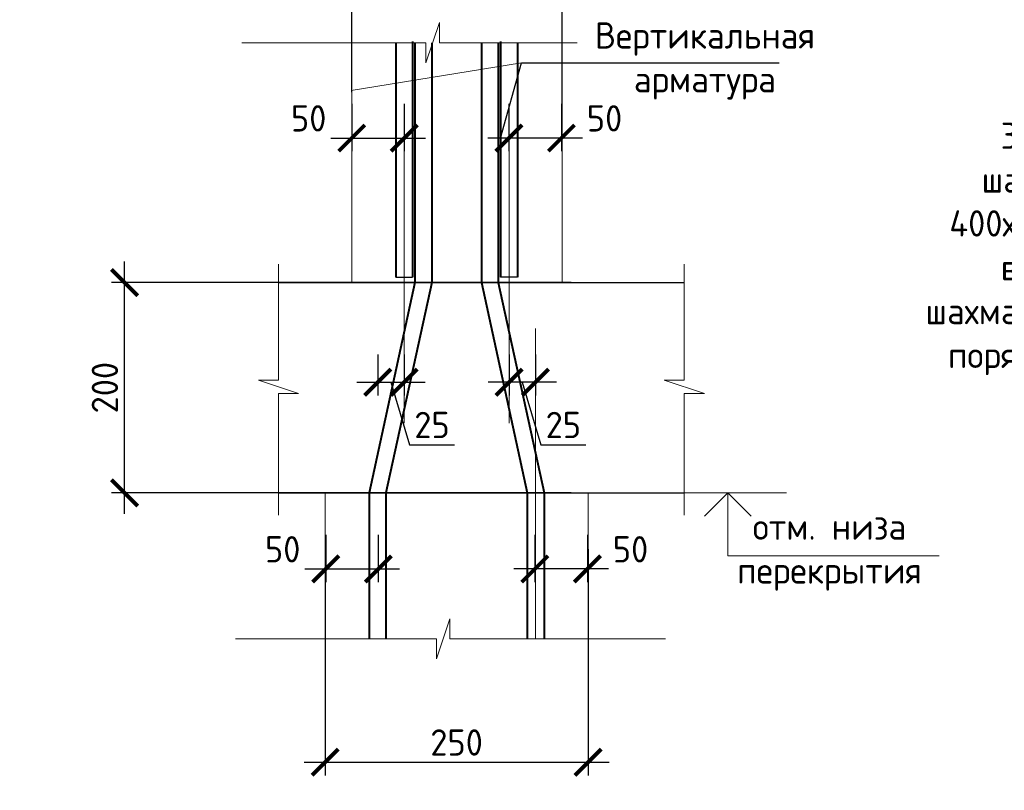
# Model space of a CAD drawing. Header units: millimetres. Extents: x 263826 to 1718326, y -423071 to 70137.
# Tile 357 of 486: x 646545 to 655910, y -130390 to -123062. Entities that reach past the tile are written whole.
import ezdxf
from ezdxf import colors
from ezdxf.entities.mleader import LeaderData, LeaderLine
from ezdxf.math import Vec2, Vec3

# ---------------------------------------------------------------- set-up
doc = ezdxf.new("R2010")
doc.units = ezdxf.units.MM
doc.linetypes.add('CENTER2', pattern=[28.575, 19.05, -3.175, 3.175, -3.175])
for name, color, linetype, lineweight in [('Выноски', 20, 'Continuous', 20), ('подоснова', 151, 'Continuous', 5), ('РАЗМЕРЫ', 1, 'Continuous', 9)]:
    doc.layers.add(name, color=color, linetype=linetype, lineweight=lineweight)
doc.styles.add('GOST-2.304_Type-B', font='GOST_Common.ttf')
doc.styles.add('style_Tonin', font='simplex.shx', dxfattribs={"width": 0.9})
doc.styles.add('ГОСТ', font='GOST_Common.ttf')
doc.dimstyles.new('20', dxfattribs={"dimtxt": 2.5, "dimasz": 2.5, "dimexe": 1.25, "dimexo": 0.625, "dimtad": 1, "dimdec": 0, "dimlfac": 20, "dimtxsty": 'style_Tonin', "dimblk": 'ARCHTICK', "dimcen": 0, "dimclrt": 256, "dimadec": 0, "dimazin": 0, "dimtfac": 1, "dimtdec": 0, "dimtmove": 0, "dimatfit": 0, "dimfxl": 1, "dimarcsym": 0})
doc.dimstyles.new('СПДС', dxfattribs={"dimscale": 100, "dimtxt": 2.5, "dimasz": 2.5, "dimexe": 1.25, "dimexo": 0, "dimtad": 1, "dimdec": 0, "dimtxsty": 'GOST-2.304_Type-B', "dimblk": 'ARCHTICK', "dimcen": 2.5, "dimdle": 2, "dimadec": 0, "dimazin": 2, "dimtfac": 0.75, "dimtdec": 0, "dimtmove": 1, "dimatfit": 3, "dimfxl": 1, "dimtolj": 1, "dimarcsym": 1})

# ---------------------------------------------------------------- blocks, each defined once
blk = doc.blocks.new('_None')
blk = doc.blocks.new('_ArchTick')
at = {"color": 0, "linetype": 'ByBlock', "const_width": 0.15}
blk.add_lwpolyline([(-0.5, -0.5), (0.5, 0.5)], dxfattribs=at)
blk = doc.blocks.new('*D3733')
at = {"layer": 'DEFPOINTS', "color": 0, "lineweight": 0, "transparency": 16777216}
for p in [(647542.8, -125561.2), (651791, -125561.2, -3100), (651791, -127561.2, -3100)]:
    blk.add_point(p, dxfattribs=at)
at = {"layer": 'РАЗМЕРЫ', "color": 0, "lineweight": -2, "transparency": 16777216}
for p, q in [((647542.8, -127761.2), (647542.8, -125361.2)), ((651791, -125561.2), (647417.8, -125561.2)), ((651791, -127561.2), (647417.8, -127561.2))]:
    blk.add_line(p, q, dxfattribs=at)
at = {"layer": 'РАЗМЕРЫ', "color": 0, "lineweight": -2, "transparency": 16777216, "xscale": 250, "yscale": 250, "zscale": 250}
for p, rotation in [((647542.8, -125561.2), 90), ((647542.8, -127561.2), 270)]:
    blk.add_blockref('_ArchTick', p, dxfattribs=dict(at, rotation=rotation))
at = {"layer": 'РАЗМЕРЫ', "color": 0, "lineweight": 0, "transparency": 16777216, "insert": (647355.3, -126561.2), "char_height": 250, "attachment_point": 5, "rotation": 90, "style": 'GOST-2.304_Type-B'}
blk.add_mtext('\\A1;200', dxfattribs=at)
blk = doc.blocks.new('*D3734')
at = {"layer": 'DEFPOINTS', "color": 0, "lineweight": 0, "transparency": 16777216}
for p in [(649703.3, -123862.9, -3100), (650203.3, -123862.9, -3100), (650203.3, -124188)]:
    blk.add_point(p, dxfattribs=at)
at = {"layer": 'РАЗМЕРЫ', "color": 0, "lineweight": -2, "transparency": 16777216}
for p, q in [((649703.3, -123862.9), (649703.3, -124313)), ((650203.3, -123862.9), (650203.3, -124313)), ((649503.3, -124188), (650403.3, -124188))]:
    blk.add_line(p, q, dxfattribs=at)
at = {"layer": 'РАЗМЕРЫ', "color": 0, "lineweight": -2, "transparency": 16777216, "xscale": 250, "yscale": 250, "zscale": 250, "rotation": 180}
blk.add_blockref('_ArchTick', (649703.3, -124188), dxfattribs=at)
at = {"layer": 'РАЗМЕРЫ', "color": 0, "lineweight": -2, "transparency": 16777216, "xscale": 250, "yscale": 250, "zscale": 250}
blk.add_blockref('_ArchTick', (650203.3, -124188), dxfattribs=at)
at = {"layer": 'РАЗМЕРЫ', "color": 0, "lineweight": 0, "transparency": 16777216, "insert": (649293.5, -124000.5), "char_height": 250, "attachment_point": 5, "style": 'GOST-2.304_Type-B'}
blk.add_mtext('\\A1;50', dxfattribs=at)
blk = doc.blocks.new('*D3735')
at = {"layer": 'DEFPOINTS', "color": 0, "lineweight": 0, "transparency": 16777216}
for p in [(651950.6, -128095.9, -3100), (649450.6, -128255.2, -3100), (651950.6, -130122.9)]:
    blk.add_point(p, dxfattribs=at)
at = {"layer": 'РАЗМЕРЫ', "color": 0, "lineweight": -2, "transparency": 16777216}
for p, q in [((651950.6, -128095.9), (651950.6, -130247.9)), ((649450.6, -128255.2), (649450.6, -130247.9)), ((649250.6, -130122.9), (652150.6, -130122.9))]:
    blk.add_line(p, q, dxfattribs=at)
at = {"layer": 'РАЗМЕРЫ', "color": 0, "lineweight": -2, "transparency": 16777216, "xscale": 250, "yscale": 250, "zscale": 250, "rotation": 180}
blk.add_blockref('_ArchTick', (649450.6, -130122.9), dxfattribs=at)
at = {"layer": 'РАЗМЕРЫ', "color": 0, "lineweight": -2, "transparency": 16777216, "xscale": 250, "yscale": 250, "zscale": 250}
blk.add_blockref('_ArchTick', (651950.6, -130122.9), dxfattribs=at)
at = {"layer": 'РАЗМЕРЫ', "color": 0, "lineweight": 0, "transparency": 16777216, "insert": (650700.6, -129935.4), "char_height": 250, "attachment_point": 5, "style": 'GOST-2.304_Type-B'}
blk.add_mtext('\\A1;250', dxfattribs=at)
blk = doc.blocks.new('*D3736')
at = {"layer": 'DEFPOINTS', "color": 0, "lineweight": 0, "transparency": 16777216}
for p in [(649703.3, -122735.5), (649703.3, -123750.6, -3100), (651703.3, -124210.2, -3100)]:
    blk.add_point(p, dxfattribs=at)
at = {"layer": 'РАЗМЕРЫ', "color": 0, "lineweight": -2, "transparency": 16777216}
for p, q in [((649703.3, -123750.6), (649703.3, -122610.5)), ((651703.3, -124210.2), (651703.3, -122610.5)), ((651903.3, -122735.5), (649503.3, -122735.5))]:
    blk.add_line(p, q, dxfattribs=at)
at = {"layer": 'РАЗМЕРЫ', "color": 0, "lineweight": -2, "transparency": 16777216, "xscale": 250, "yscale": 250, "zscale": 250, "rotation": 180}
blk.add_blockref('_ArchTick', (649703.3, -122735.5), dxfattribs=at)
at = {"layer": 'РАЗМЕРЫ', "color": 0, "lineweight": -2, "transparency": 16777216, "xscale": 250, "yscale": 250, "zscale": 250}
blk.add_blockref('_ArchTick', (651703.3, -122735.5), dxfattribs=at)
at = {"layer": 'РАЗМЕРЫ', "color": 0, "lineweight": 0, "transparency": 16777216, "insert": (650703.3, -122548), "char_height": 250, "attachment_point": 5, "style": 'GOST-2.304_Type-B'}
blk.add_mtext('\\A1;200', dxfattribs=at)
blk = doc.blocks.new('*D3728')
at = {"layer": 'DEFPOINTS', "color": 0, "lineweight": 0, "transparency": 16777216}
for p in [(651197.8, -123862.9, -3100), (651697.8, -123862.9, -3100), (651197.8, -124188)]:
    blk.add_point(p, dxfattribs=at)
at = {"layer": 'РАЗМЕРЫ', "color": 0, "lineweight": -2, "transparency": 16777216}
for p, q in [((651197.8, -123862.9), (651197.8, -124313)), ((651697.8, -123862.9), (651697.8, -124313)), ((651897.8, -124188), (650997.8, -124188))]:
    blk.add_line(p, q, dxfattribs=at)
at = {"layer": 'РАЗМЕРЫ', "color": 0, "lineweight": -2, "transparency": 16777216, "xscale": 250, "yscale": 250, "zscale": 250, "rotation": 180}
blk.add_blockref('_ArchTick', (651197.8, -124188), dxfattribs=at)
at = {"layer": 'РАЗМЕРЫ', "color": 0, "lineweight": -2, "transparency": 16777216, "xscale": 250, "yscale": 250, "zscale": 250}
blk.add_blockref('_ArchTick', (651697.8, -124188), dxfattribs=at)
at = {"layer": 'РАЗМЕРЫ', "color": 0, "lineweight": 0, "transparency": 16777216, "insert": (652107.6, -124000.5), "char_height": 250, "attachment_point": 5, "style": 'GOST-2.304_Type-B'}
blk.add_mtext('\\A1;50', dxfattribs=at)
blk = doc.blocks.new('*D3729')
at = {"layer": 'DEFPOINTS', "color": 0, "lineweight": 0, "transparency": 16777216}
for p in [(651445, -127960.5, -3100), (651945, -127960.5, -3100), (651445, -128285.6)]:
    blk.add_point(p, dxfattribs=at)
at = {"layer": 'РАЗМЕРЫ', "color": 0, "lineweight": -2, "transparency": 16777216}
for p, q in [((651445, -127960.5), (651445, -128410.6)), ((651945, -127960.5), (651945, -128410.6)), ((652145, -128285.6), (651245, -128285.6))]:
    blk.add_line(p, q, dxfattribs=at)
at = {"layer": 'РАЗМЕРЫ', "color": 0, "lineweight": -2, "transparency": 16777216, "xscale": 250, "yscale": 250, "zscale": 250, "rotation": 180}
blk.add_blockref('_ArchTick', (651445, -128285.6), dxfattribs=at)
at = {"layer": 'РАЗМЕРЫ', "color": 0, "lineweight": -2, "transparency": 16777216, "xscale": 250, "yscale": 250, "zscale": 250}
blk.add_blockref('_ArchTick', (651945, -128285.6), dxfattribs=at)
at = {"layer": 'РАЗМЕРЫ', "color": 0, "lineweight": 0, "transparency": 16777216, "insert": (652354.8, -128098.1), "char_height": 250, "attachment_point": 5, "style": 'GOST-2.304_Type-B'}
blk.add_mtext('\\A1;50', dxfattribs=at)
blk = doc.blocks.new('*D3737')
at = {"layer": 'DEFPOINTS', "color": 0, "lineweight": 0, "transparency": 16777216}
for p in [(651199.6, -126244.5), (651450.6, -126244.5, -3100), (651199.6, -126509.9)]:
    blk.add_point(p, dxfattribs=at)
at = {"layer": 'РАЗМЕРЫ', "color": 0, "lineweight": -2, "transparency": 16777216}
for p, q in [((651199.6, -126244.5), (651199.6, -126634.9)), ((651450.6, -126244.5), (651450.6, -126634.9)), ((651650.6, -126509.9), (650999.6, -126509.9)), ((651325.1, -126509.9), (651503.2, -127103.6)), ((651503.2, -127103.6), (651928.2, -127103.6))]:
    blk.add_line(p, q, dxfattribs=at)
at = {"layer": 'РАЗМЕРЫ', "color": 0, "lineweight": -2, "transparency": 16777216, "xscale": 250, "yscale": 250, "zscale": 250, "rotation": 180}
blk.add_blockref('_ArchTick', (651199.6, -126509.9), dxfattribs=at)
at = {"layer": 'РАЗМЕРЫ', "color": 0, "lineweight": -2, "transparency": 16777216, "xscale": 250, "yscale": 250, "zscale": 250}
blk.add_blockref('_ArchTick', (651450.6, -126509.9), dxfattribs=at)
at = {"layer": 'РАЗМЕРЫ', "color": 0, "lineweight": 0, "transparency": 16777216, "insert": (651715.7, -126916.1), "char_height": 250, "attachment_point": 5, "style": 'GOST-2.304_Type-B'}
blk.add_mtext('\\A1;25', dxfattribs=at)
blk = doc.blocks.new('*D3730')
at = {"layer": 'DEFPOINTS', "color": 0, "lineweight": 0, "transparency": 16777216}
for p in [(649703.3, -123862.9, -3100), (650203.3, -123862.9, -3100), (650203.3, -124188)]:
    blk.add_point(p, dxfattribs=at)
at = {"layer": 'РАЗМЕРЫ', "color": 0, "lineweight": -2, "transparency": 16777216}
for p, q in [((649703.3, -123862.9), (649703.3, -124313)), ((650203.3, -123862.9), (650203.3, -124313)), ((649503.3, -124188), (650403.3, -124188))]:
    blk.add_line(p, q, dxfattribs=at)
at = {"layer": 'РАЗМЕРЫ', "color": 0, "lineweight": -2, "transparency": 16777216, "xscale": 250, "yscale": 250, "zscale": 250, "rotation": 180}
blk.add_blockref('_ArchTick', (649703.3, -124188), dxfattribs=at)
at = {"layer": 'РАЗМЕРЫ', "color": 0, "lineweight": -2, "transparency": 16777216, "xscale": 250, "yscale": 250, "zscale": 250}
blk.add_blockref('_ArchTick', (650203.3, -124188), dxfattribs=at)
at = {"layer": 'РАЗМЕРЫ', "color": 0, "lineweight": 0, "transparency": 16777216, "insert": (649293.5, -124000.5), "char_height": 250, "attachment_point": 5, "style": 'GOST-2.304_Type-B'}
blk.add_mtext('\\A1;50', dxfattribs=at)
blk = doc.blocks.new('*D3731')
at = {"layer": 'DEFPOINTS', "color": 0, "lineweight": 0, "transparency": 16777216}
for p in [(649456.1, -127960.5, -3100), (649956.1, -127960.5, -3100), (649956.1, -128285.6)]:
    blk.add_point(p, dxfattribs=at)
at = {"layer": 'РАЗМЕРЫ', "color": 0, "lineweight": -2, "transparency": 16777216}
for p, q in [((649456.1, -127960.5), (649456.1, -128410.6)), ((649956.1, -127960.5), (649956.1, -128410.6)), ((649256.1, -128285.6), (650156.1, -128285.6))]:
    blk.add_line(p, q, dxfattribs=at)
at = {"layer": 'РАЗМЕРЫ', "color": 0, "lineweight": -2, "transparency": 16777216, "xscale": 250, "yscale": 250, "zscale": 250, "rotation": 180}
blk.add_blockref('_ArchTick', (649456.1, -128285.6), dxfattribs=at)
at = {"layer": 'РАЗМЕРЫ', "color": 0, "lineweight": -2, "transparency": 16777216, "xscale": 250, "yscale": 250, "zscale": 250}
blk.add_blockref('_ArchTick', (649956.1, -128285.6), dxfattribs=at)
at = {"layer": 'РАЗМЕРЫ', "color": 0, "lineweight": 0, "transparency": 16777216, "insert": (649046.3, -128098.1), "char_height": 250, "attachment_point": 5, "style": 'GOST-2.304_Type-B'}
blk.add_mtext('\\A1;50', dxfattribs=at)
blk = doc.blocks.new('*D3732')
at = {"layer": 'DEFPOINTS', "color": 0, "lineweight": 0, "transparency": 16777216}
for p in [(649950.6, -126244.5, -3100), (650201.5, -126244.5), (650201.5, -126509.9)]:
    blk.add_point(p, dxfattribs=at)
at = {"layer": 'РАЗМЕРЫ', "color": 0, "lineweight": -2, "transparency": 16777216}
for p, q in [((649950.6, -126244.5), (649950.6, -126634.9)), ((650201.5, -126244.5), (650201.5, -126634.9)), ((649750.6, -126509.9), (650401.5, -126509.9)), ((650076, -126509.9), (650254.2, -127103.6)), ((650254.2, -127103.6), (650679.2, -127103.6))]:
    blk.add_line(p, q, dxfattribs=at)
at = {"layer": 'РАЗМЕРЫ', "color": 0, "lineweight": -2, "transparency": 16777216, "xscale": 250, "yscale": 250, "zscale": 250, "rotation": 180}
blk.add_blockref('_ArchTick', (649950.6, -126509.9), dxfattribs=at)
at = {"layer": 'РАЗМЕРЫ', "color": 0, "lineweight": -2, "transparency": 16777216, "xscale": 250, "yscale": 250, "zscale": 250}
blk.add_blockref('_ArchTick', (650201.5, -126509.9), dxfattribs=at)
at = {"layer": 'РАЗМЕРЫ', "color": 0, "lineweight": 0, "transparency": 16777216, "insert": (650466.7, -126916.1), "char_height": 250, "attachment_point": 5, "style": 'GOST-2.304_Type-B'}
blk.add_mtext('\\A1;25', dxfattribs=at)

msp = doc.modelspace()

# ---------------------------------------------------------------- linework, layer by layer
at = {"color": 0, "lineweight": 40}
for p, q in [((650121.51229, -123279.71622, 3100), (650121.51229, -125511.16117, 3100)), ((650281.51229, -123269.85889, 3100), (650281.51229, -125511.16117, 3100)), ((651119.60043, -123269.85889, 3100), (651119.60043, -125511.16117, 3100)), ((651279.60043, -123279.71622, 3100), (651279.60043, -125511.16117, 3100))]:
    msp.add_line(p, q, dxfattribs=at)
at = {"lineweight": 20}
for p, q in [((649697.99955, -123736.7952), (651318.5874, -123473.59853)), ((652812.53106, -127561.16117), (653838.23573, -127561.16117))]:
    msp.add_line(p, q, dxfattribs=at)
at = {"color": 0, "linetype": 'CENTER2', "lineweight": 18}
for p, q in [((650201.51229, -123947.41487, 3100), (650201.51229, -126899.31548, 3100)), ((651199.60043, -123947.41487, 3100), (651199.60043, -126899.31548, 3100)), ((651450.55636, -125997.41487), (651450.55636, -128949.31548))]:
    msp.add_line(p, q, dxfattribs=at)
at = {"color": 0, "lineweight": 30}
for p, q in [((649006.53973, -125561.16117), (650545.27139, -125561.16117)), ((650121.51229, -125511.16117, 3100), (650281.51229, -125511.16117, 3100)), ((650205.27139, -125561.16117), (652868.65429, -125561.16117)), ((651279.60043, -125511.16117, 3100), (651119.60043, -125511.16117, 3100)), ((649003.67561, -127561.16117), (650319.22883, -127561.16117)), ((649979.22883, -127561.16117), (652865.79017, -127561.16117))]:
    msp.add_line(p, q, dxfattribs=at)
at = {"lineweight": 15}
for p, q in [((650545.27139, -125561.16117), (650705.27139, -125561.16117)), ((650319.22883, -127561.16117), (650479.22883, -127561.16117)), ((650319.22883, -127561.16117), (650479.22883, -127561.16117)), ((651081.88389, -127561.16117), (650921.88389, -127561.16117))]:
    msp.add_line(p, q, dxfattribs=at)
at = {"linetype": 'ByBlock', "lineweight": 18}
for points in [[(648658.82352, -123281.65717), (650409.48972, -123281.65717), (650409.48972, -123472.94232), (650537.01316, -123090.37202), (650537.01316, -123281.65717), (651848.66349, -123281.65717)], [(649006.53973, -125387.96888), (649006.53973, -126489.06989), (648815.25458, -126489.06989), (649197.82487, -126616.59332), (649006.53973, -126616.59332), (649006.53973, -127773.46889)], [(652865.79017, -125387.96888), (652865.79017, -126489.06989), (652674.50503, -126489.06989), (653057.07532, -126616.59332), (652865.79017, -126616.59332), (652865.79017, -127773.46889)], [(648597.07051, -128949.31548), (650508.17295, -128949.31548), (650508.17295, -129140.60063), (650635.69638, -128758.03033), (650635.69638, -128949.31548), (652686.30077, -128949.31548)]]:
    msp.add_lwpolyline(points, dxfattribs=at)
at = {"color": 0, "lineweight": 40}
for points in [[(650304.76366, -123281.65717), (650304.76366, -125561.16117), (649868.72111, -127561.16117), (649868.72111, -128949.31548)], [(650464.76366, -123281.65717), (650464.76366, -125561.16117), (650028.72111, -127561.16117), (650028.72111, -128949.31548)], [(650936.34906, -123281.65717), (650936.34906, -125561.16117), (651372.39162, -127561.16117), (651372.39162, -128949.31548)], [(651096.34906, -123281.65717), (651096.34906, -125561.16117), (651532.39162, -127561.16117), (651532.39162, -128949.31548)]]:
    msp.add_lwpolyline(points, dxfattribs=at)
at = {"lineweight": 30}
msp.add_lwpolyline([(653503.75113, -127781.81509), (653280.73451, -127561.16117), (653057.7179, -127781.81509)], dxfattribs=at)
at = {"layer": 'подоснова'}
msp.add_lwpolyline([(653280.73451, -127561.16117), (653280.73451, -128161.16117), (655289.5146, -128161.16117)], dxfattribs=at)
at = {"layer": 'РАЗМЕРЫ', "color": 1}
for p, q in [((649703.34755, -125227.16456), (649703.34755, -123284.77048)), ((649703.34755, -123284.77048), (649703.34755, -125561.16117)), ((649450.55636, -128949.31548), (649450.55636, -127561.16117)), ((651950.55636, -127561.16117), (651950.55636, -128949.31548))]:
    msp.add_line(p, q, dxfattribs=at)
msp.add_lwpolyline([(651703.35151, -125561.13151), (651703.32332, -123185.16079)], dxfattribs=at)

# ---------------------------------------------------------------- texts
at = {"layer": 'Выноски'}
note = msp.add_mtext_static_columns([''] * 2, width=18679.7309208, gutter_width=20.19117, height=0, dxfattribs=dict(at, insert=(415001.40784, -101131.04754), char_height=250, attachment_point=1, style='ГОСТ'))
for column, words in zip([note] + note.columns.linked_columns, ['\\pi1500;{\\H2x;Общие указания:}\\P1.^IРабочая документация разработана в соответствии с заданием на проектирование, требованиями {\\H3x; }действующих технических регламентов, стандартов, сводов правил и других документов, содержащих установленные {\\H1.16667x; }требования.{\\H1.77778x; }\\P2.^IРабочая документация выполнена в соответствии со следующими нормативными и техническими {\\H1.57407x; }документами:{\\H1.64198x; }\\P-^IСП 20.13330.2016 "Нагрузки и воздействия";{\\H1.61934x; }\\P-^IСП 63.13330.2018 "Бетонные и железобетонные конструкции. Основные положения";{\\H1.62689x; }\\P-^IСП 70.13330.2012 "Несущие и ограждающие конструкции".{\\H1.62437x; }\\P4.^IЗа относительную отметку 0,000 принята отметка чистого пола первого этажа, соответствующая {\\H1.62521x; }абсолютной отметке 648,00 в Балтийской системе высот.{\\H1.62493x; }\\P{\\fISOCPEUR|b0|i0|c204|p34;5.^IПеречень видов работ, для которых необходимо составлять акты освидетельствования скрытых \\H1.62502x; \\H0.61538x;работ:\\H1.62499x; \\H0.61539x;\\P-^Iсоответствие арматуры (длина, диаметры, распределение по площади элементов, количество и т.д.), \\H1.725x; \\H0.57971x;закладных деталей рабочим чертежам;\\H1.67917x; \\H0.59553x;\\P-^Iустройство и армирование монолитных стен;\\H1.60694x; \\H0.6223x;\\P-^Iосвидетельствование опалубки перед бетонированием;\\H1.63102x; \\H0.61311x;\\P-^Iотбор контрольных проб бетона;\\H1.62299x; \\H0.61615x;\\P-^Iсоответствие законченных железобетонных конструкций проекту с отображением качества работ;\\H1.62567x; \\H0.61513x;\\P-^Iустройство монолитных конструкций, выполняемых в зимнее время;\\H1.62478x; \\H0.61547x;\\P\\fISOCPEUR|b0|i0|c0|p34;6.^I\\fISOCPEUR|b0|i0|c204|p34;Запрещается выполнение последующих работ при отсутствии актов освидетельствования \\H1.62507x; \\H0.61536x;предшествующих скрытых работ во всех случаях.\\H1.62498x; \\H0.61539x;\\P\\fISOCPEUR|b0|i0|c0|p34;7.^I\\fISOCPEUR|b0|i0|c204|p34;Арматура класса А240 и А500С по ГОСТ 34028-2016, материал монолитных конструкций - бетон \\H1.62501x; \\H0.61538x;тяжелый класса В25 по ГОСТ 26633-2015.\\H1.625x; \\H0.61539x;\\P\\fISOCPEUR|b0|i0|c0|p34;8.^I\\fISOCPEUR|b0|i0|c204|p34;Работы по бетонированию монолитных конструкций вести в соответствии со СП 70.13330.2012 \\H1.625x; \\H0.61538x;"Несущие и ограждающие конструкции".\\H1.625x; \\H0.61538x;\\P\\fISOCPEUR|b0|i0|c0|p34;9.^I\\fISOCPEUR|b0|i0|c204|p34;Все строительно-монтажные работы необходимо выполнять в соответствии со СНиП 12-03-2001 \\H1.625x; \\H0.61538x;"Безопасность труда в строительстве. Часть 1. Общие требования.", Безопасность труда в строительстве. Часть \\H1.625x; \\H0.61538x;2. Строительное производство". Строительство здания должно производиться в соответствии с проектом \\H1.625x; \\H0.61538x;производства работ (ППР).\\H1.725x; \\H0.57971x;\\P\\fISOCPEUR|b0|i0|c0|p34;10.^I\\fISOCPEUR|b0|i0|c204|p34;При отсутствии ППР производство строительно-монтажных работ запрещается.\\H1.67917x; \\H0.59553x;\\P\\fISOCPEUR|b0|i0|c0|p34;11.^I\\fISOCPEUR|b0|i0|c204|p34;Бетон следует укладывать в бетонные конструкции горизонтальными слоями одинаковой толщины без \\H1.60694x; \\H0.6223x;разрывов, с последовательным направлением укладки в одну сторону во всех слоях.\\H1.63102x; \\H0.61311x;\\P\\fISOCPEUR|b0|i0|c0|p34;12.^I\\fISOCPEUR|b0|i0|c204|p34;В начальный период твердения бетон необходимо защищать от попадания атмосферных осадков или \\H1.62299x; \\H0.61615x;потерь влаги.\\H1.62567x; \\H0.61513x;\\P\\fISOCPEUR|b0|i0|c0|p34;13.^I\\fISOCPEUR|b0|i0|c204|p34;Уход за свежеуложенным бетоном начинать сразу после укладки бетонной смеси и осуществлять до \\H1.62478x; \\H0.61547x;достижения прочности бетона не менее 70% от проектной.\\H1.62507x; \\H0.61536x;\\P\\fISOCPEUR|b0|i0|c0|p34;14.^I\\fISOCPEUR|b0|i0|c204|p34;Проект рассчитан на производство работ в период положительных температур. В случае выполнения \\H1.62498x; \\H0.61539x;работ при отрицательных температурах необходимо выполнять требования СНиП часть 3 по производству работ \\H1.62501x; \\H0.61538x;и ППР.\\H1.625x; \\H0.61539x;\\P\\fISOCPEUR|b0|i0|c0|p34;15.^I\\fISOCPEUR|b0|i0|c204|p34;При минимальной температуре воздуха до минус 15°С допускается:\\H1.625x; \\H0.61538x;\\P-^Iвыдерживание бетона в конструкции методом термоса, при предварительном разогреве бетонной \\H1.625x; \\H0.61538x;смеси, \\H1.625x; \\H0.61538x;\\P-^Iфорсированный электроразогрев бетона в конструкции с повторным уплотнением.\\H1.625x; \\H0.61538x;\\PПри минимальной температуре воздуха до минус 25°С допускается:\\H1.625x; \\H0.61538x;\\P-^Iобогрев бетона в греющей опалубке с помощью низкотемпературных электронагревателей,\\H1.625x; \\H0.61538x;\\P-^Iэлектродный сквозной прогреб бетона,\\H1.625x; \\H0.61538x;\\P-^Iэлектрообогрев с помощью греющего провода.\\H1.625x; \\H0.61538x;\\P}16.^IЗаполнителем для бетона служит щебень твердых пород, наибольшая фракция щебня не должна превышать {\\H1.625x; }40мм.{\\H1.625x; }\\P17.^IВ процессе бетонирования обеспечить соблюдение защитных слоев и мест положения рабочей арматуры {\\H1.625x; }согласно проекту. Величина защитного слоя продольной рабочей арматуры у боковых граней стен монолитных {\\H1.625x; }участков должны быть не менее 20мм и не менее диаметра продольной рабочей арматуры конструкции, величина {\\H1.625x; }защитного слоя поперечной арматуры - не менее 10мм. {\\H1.625x; }\\P\\pi0;             18.Крестовые соединения стержней продольной и поперечной арматуры, соединение стержней продольной {\\H1.625x; }арматуры по длине выполнить вязкой отожженой проволокой диаметром 2,0-3,0мм.{\\H1.625x; }\\P\\pi1500;{\\H1.625x; }', '']):
    column.text = words
at = {"layer": 'РАЗМЕРЫ', "char_height": 250, "attachment_point": 5, "style": 'GOST-2.304_Type-B'}
for s, insert in [('Вертикальная\\Pарматура', (653062.31589, -123454.49764, 3100)), ('отм. низа \\Pперекрытия', (654247.26984, -128124.94538, 3100))]:
    msp.add_mtext_dynamic_manual_height_columns(s, width=3941.2127758, gutter_width=625, heights=[0], dxfattribs=dict(at, insert=insert))

# ---------------------------------------------------------------- dimensions: what is measured, and where the dimension line sits
at = {"layer": 'РАЗМЕРЫ', "color": 146, "lineweight": 0}
for base, p1, p2, picture, middle in [((649703.34755, -122735.45986, 3100), (651703.3479, -124210.1812), (649703.34755, -123750.60979), '*D3736', (650703.34772, -122547.95986, 3100)), ((651199.60043, -126509.88575, 3100), (651450.55636, -126244.45661), (651199.60043, -126244.45661, 3100), '*D3737', (651565.7034, -126916.13575, 3100)), ((651950.55636, -130122.92799, 3100), (649450.55636, -128255.23833), (651950.55636, -128095.88922), '*D3735', (650700.55636, -129935.42799, 3100))]:
    dim = msp.add_linear_dim(base=base, p1=p1, p2=p2, dimstyle='СПДС', override={"dimlfac": 0.1}, dxfattribs=at)
    dim.commit()
    dim.dimension.update_dxf_attribs({"geometry": picture, "text_midpoint": middle})
dim = msp.add_linear_dim(base=(650203.34755, -124188.0263, 3100), p1=(649703.34755, -123862.92068), p2=(650203.34755, -123862.92068), dimstyle='СПДС', override={"dimlfac": 0.1}, dxfattribs=at)
dim.commit()
dim.dimension.update_dxf_attribs({"geometry": '*D3734', "text_midpoint": (649293.49229, -124188.0263, 3100), "dimtype": 160})
at = {"layer": 'РАЗМЕРЫ', "color": 146, "lineweight": 0, "true_color": 0x006272}
for base, p1, p2, picture, middle in [((650203.34755, -124188.0263, 3100), (649703.34755, -123862.92068), (650203.34755, -123862.92068), '*D3730', (649293.49229, -124188.0263, 3100)), ((649956.13062, -128285.60201, 3100), (649456.13062, -127960.49638), (649956.13062, -127960.49638), '*D3731', (649046.27536, -128285.60201, 3100))]:
    dim = msp.add_linear_dim(base=base, p1=p1, p2=p2, dimstyle='СПДС', override={"dimlfac": 0.1}, dxfattribs=at)
    dim.commit()
    dim.dimension.update_dxf_attribs({"geometry": picture, "text_midpoint": middle, "dimtype": 160})
for base, p1, p2, picture, middle in [((651197.76518, -124188.0263, 3100), (651697.76518, -123862.92068), (651197.76518, -123862.92068), '*D3728', (652107.62044, -124188.0263, 3100)), ((651444.9821, -128285.60201, 3100), (651944.9821, -127960.49638), (651444.9821, -127960.49638), '*D3729', (652354.83736, -128285.60201, 3100))]:
    dim = msp.add_linear_dim(base=base, p1=p1, p2=p2, angle=180, dimstyle='СПДС', override={"dimlfac": 0.1}, dxfattribs=at)
    dim.commit()
    dim.dimension.update_dxf_attribs({"geometry": picture, "text_midpoint": middle, "dimtype": 160})
at = {"layer": 'РАЗМЕРЫ', "color": 146, "lineweight": 0}
dim = msp.add_linear_dim(base=(647542.75513, -125561.16117, 3100), p1=(651790.99693, -127561.16117), p2=(651790.99693, -125561.16117), angle=90, dimstyle='СПДС', override={"dimlfac": 0.1}, dxfattribs=at)
dim.commit()
dim.dimension.update_dxf_attribs({"geometry": '*D3733', "text_midpoint": (647355.25513, -126561.16117, 3100)})
at = {"layer": 'РАЗМЕРЫ', "color": 146, "lineweight": 0, "true_color": 0x006272}
dim = msp.add_linear_dim(base=(650201.51229, -126509.88575, 3100), p1=(649950.55636, -126244.45661), p2=(650201.51229, -126244.45661, 3100), angle=180, dimstyle='СПДС', override={"dimlfac": 0.1}, dxfattribs=at)
dim.commit()
dim.dimension.update_dxf_attribs({"geometry": '*D3732', "text_midpoint": (650316.65933, -126916.13575, 3100)})

# ---------------------------------------------------------------- leaders
at = {"layer": 'подоснова', "has_arrowhead": 0}
msp.add_leader([(651119.60043, -124188.0263), (651318.5874, -123473.59853), (653770.01815, -123473.59853)], dimstyle='20', override={"dimasz": 1.5, "dimldrblk": 'Dot'}, dxfattribs=at)
at = {"layer": 'подоснова'}
ml = msp.add_multileader_mtext('Standard', dxfattribs=at)
ml.set_content('3 шаг 400х400 \\Pв шахматном порядке ', color=256, style='GOST-2.304_Type-B')
ml.set_leader_properties(color=256, linetype='ByLayer', lineweight=15)
ml.set_arrow_properties(name='NONE')
ml.build(insert=Vec2(0, 0))
ml.multileader.update_dxf_attribs({"text_left_attachment_type": 6, "text_right_attachment_type": 6, "dogleg_length": 10, "arrow_head_size": 18})
ctx = ml.context
ctx.base_point, ctx.char_height, ctx.arrow_head_size, ctx.landing_gap_size, ctx.plane_origin = Vec3(654291.09039, -124365.91565), 250, 18, 20, Vec3(657265.19568, -124660.9954)
ctx.left_attachment, ctx.right_attachment, ctx.text_align_type = 6, 6, 1
notes = []
notes.append((ctx, [(1, (1, 1, 0), (657637.30251, -124365.91565), (-1, 0), 10, [(1, [(658950.15788, -123952.07058), (660150.15788, -123952.07058)], 0, [])])]))
ctx.mtext.insert, ctx.mtext.width, ctx.mtext.alignment, ctx.mtext.flow_direction = Vec3(655959.19645, -124040.91565), 22.8977991, 2, 5
for ctx, leaders in notes:
    for number, flags, end, landing, length, lines in leaders:
        leader = LeaderData()
        leader.index, (leader.has_last_leader_line, leader.has_dogleg_vector, leader.attachment_direction) = number, flags
        leader.last_leader_point, leader.dogleg_vector, leader.dogleg_length = Vec3(end), Vec3(landing), length
        for number, points, colour, breaks in lines:
            line = LeaderLine()
            line.index, line.vertices, line.color, line.breaks = number, Vec3.list(points), colors.encode_raw_color(colour), breaks
            leader.lines.append(line)
        ctx.leaders.append(leader)

doc.saveas('drawing.dxf')
